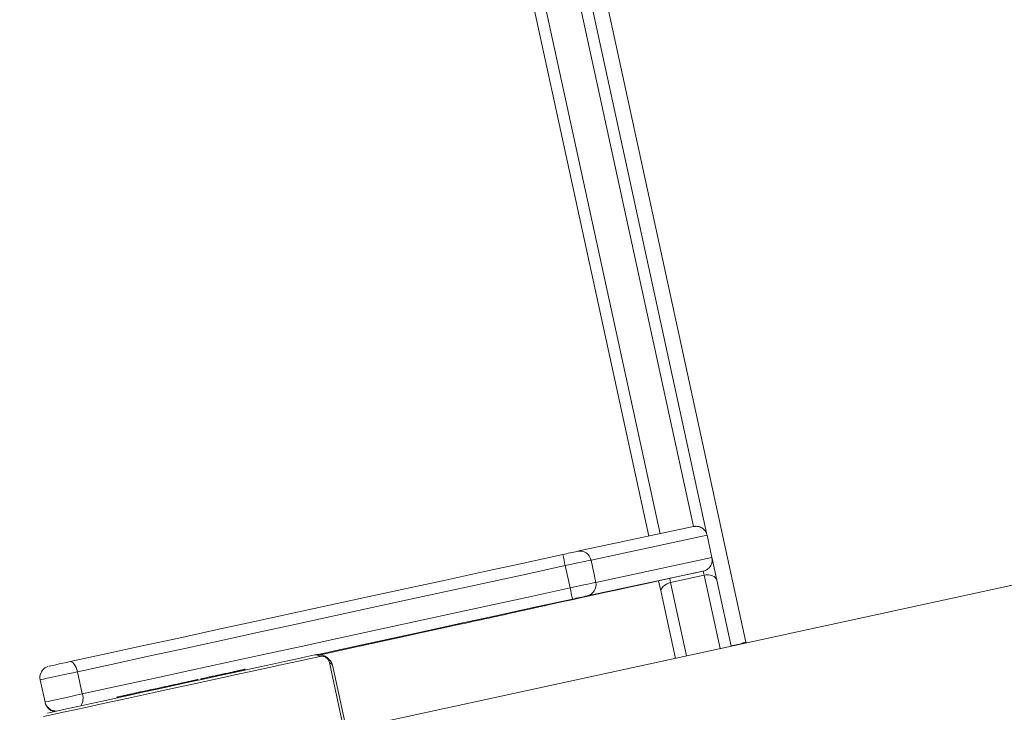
# Model space of a CAD drawing. Header units: inches. Extents: x -433 to 341, y -109 to 237.
# Tile 323 of 335: x 91.559 to 91.818, y 19.509 to 19.691. Entities that reach past the tile are written whole.
import ezdxf

# ---------------------------------------------------------------- set-up
doc = ezdxf.new("R2010")
doc.units = ezdxf.units.IN
doc.header["$MEASUREMENT"] = 0
doc.layers.add('1_projektowane', color=7, linetype='Continuous', lineweight=5)
doc.layers.add('urzadzenie', color=7, linetype='Continuous', lineweight=5)

# ---------------------------------------------------------------- blocks, each defined once
blk = doc.blocks.new('ddddd')
at = {"layer": 'urzadzenie', "color": 7, "linetype": 'Continuous'}
for p, q in [((74.41774992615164, -7.187365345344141), (74.41774992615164, -7.82936534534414)), ((72.78735590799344, -7.725865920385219), (74.41752831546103, -7.725865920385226)), ((74.41752831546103, -7.725786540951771), (74.41768086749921, -7.725786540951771)), ((74.41752831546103, -7.725865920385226), (74.41752831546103, -7.725786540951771)), ((74.41768086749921, -7.725865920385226), (74.41752831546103, -7.725865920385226)), ((74.41768086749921, -7.725786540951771), (74.41768086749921, -7.729865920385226)), ((74.04305447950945, -7.729865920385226), (74.38764600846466, -7.729865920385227)), ((74.38788685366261, -7.729851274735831), (74.38776028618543, -7.761074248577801)), ((74.38788699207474, -7.729834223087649), (74.38788685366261, -7.729851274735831)), ((74.39388685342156, -7.729851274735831), (74.38788685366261, -7.729851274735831)), ((74.39388699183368, -7.729834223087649), (74.38788699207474, -7.729834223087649)), ((74.39376028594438, -7.761074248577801), (74.39388685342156, -7.729851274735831)), ((74.39388685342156, -7.729851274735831), (74.39388699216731, -7.729834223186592)), ((74.39410921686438, -7.729865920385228), (74.39993821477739, -7.729865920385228)), ((74.39993821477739, -7.729865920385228), (74.41774992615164, -7.729865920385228)), ((74.3848868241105, -7.732865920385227), (74.04112370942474, -7.732865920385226)), ((74.38476034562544, -7.76406694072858), (74.38488691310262, -7.73284396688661)), ((74.39688691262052, -7.73284396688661), (74.39676034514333, -7.764066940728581)), ((74.39800928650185, -7.732865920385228), (74.3968871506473, -7.732865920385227)), ((74.39800928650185, -7.741865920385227), (74.39800928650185, -7.732865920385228)), ((74.41774992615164, -7.732865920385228), (74.39800928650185, -7.732865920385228)), ((74.04112370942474, -7.741865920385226), (74.38485034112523, -7.741865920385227)), ((74.39688844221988, -7.741865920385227), (74.39800928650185, -7.741865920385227)), ((74.39800928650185, -7.741865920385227), (74.41774992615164, -7.741865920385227)), ((74.38483818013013, -7.744865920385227), (74.04305447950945, -7.744865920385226)), ((74.39993821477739, -7.744865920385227), (74.39688870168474, -7.744865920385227)), ((74.41774992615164, -7.744865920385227), (74.39993821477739, -7.744865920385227)), ((74.38776028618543, -7.761074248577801), (74.39376028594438, -7.761074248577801)), ((74.39375844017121, -7.768016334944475), (74.38775844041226, -7.768016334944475)), ((74.39690167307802, -7.777358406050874), (74.3969007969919, -7.777285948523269)), ((74.3969058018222, -7.777173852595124), (74.39690167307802, -7.777358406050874)), ((74.47394429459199, -7.834055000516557), (74.39946153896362, -7.834055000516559)), ((74.40070316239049, -7.833365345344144), (74.4727031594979, -7.833365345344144)), ((74.39669882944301, -7.856085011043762), (74.39646484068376, -7.856085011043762)), ((74.3965018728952, -7.856323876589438), (74.39669880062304, -7.856323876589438)), ((74.39650171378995, -7.857538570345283), (74.39669866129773, -7.857538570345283)), ((74.39650306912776, -7.860093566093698), (74.39650211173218, -7.859102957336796)), ((74.39650211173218, -7.859102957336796), (74.39669849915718, -7.859102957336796)), ((74.39650208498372, -7.861153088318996), (74.39650306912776, -7.860093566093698)), ((74.39650208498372, -7.861153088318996), (74.39669831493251, -7.861153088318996)), ((74.39650306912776, -7.860093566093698), (74.3966984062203, -7.860093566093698)), ((74.39643713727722, -7.864018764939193), (74.39669810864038, -7.864018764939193)), ((74.39650171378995, -7.862671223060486), (74.39669819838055, -7.862671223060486)), ((74.39650186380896, -7.863795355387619), (74.39669812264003, -7.863795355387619)), ((74.39650424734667, -7.86419721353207), (74.3965042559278, -7.864018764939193)), ((74.39650427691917, -7.864769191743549), (74.39650424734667, -7.86419721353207)), ((74.39650424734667, -7.86419721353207), (74.39669809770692, -7.86419721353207)), ((74.3965006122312, -7.866380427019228), (74.3965006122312, -7.866367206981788)), ((74.3965006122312, -7.866367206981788), (74.39669798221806, -7.866367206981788)), ((74.3965006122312, -7.866380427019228), (74.39669798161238, -7.866380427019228)), ((74.396501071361, -7.864769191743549), (74.39669806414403, -7.864769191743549)), ((74.396501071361, -7.867993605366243), (74.39669791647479, -7.867993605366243)), ((74.39650212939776, -7.869086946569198), (74.39669788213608, -7.869086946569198)), ((74.39650476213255, -7.868852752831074), (74.3966978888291, -7.868852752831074)), ((74.39650482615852, -7.8688511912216), (74.39669788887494, -7.8688511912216)), ((74.39650499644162, -7.868841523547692), (74.39669788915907, -7.868841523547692)), ((74.39650171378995, -7.870537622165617), (74.39669784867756, -7.870537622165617)), ((74.39650187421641, -7.871728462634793), (74.3966978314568, -7.871728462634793)), ((74.39650167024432, -7.873687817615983), (74.39669782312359, -7.873687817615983)), ((74.39650263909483, -7.876644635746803), (74.39669785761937, -7.876644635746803)), ((74.39650424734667, -7.877243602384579), (74.39650428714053, -7.876644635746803)), ((74.39650425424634, -7.877430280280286), (74.39650424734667, -7.877243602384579)), ((74.39650424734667, -7.877243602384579), (74.39669787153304, -7.877243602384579)), ((74.39650284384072, -7.877430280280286), (74.39669787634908, -7.877430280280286)), ((74.39650167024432, -7.881754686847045), (74.3966980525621, -7.881754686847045)), ((74.3965021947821, -7.884711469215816), (74.39669824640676, -7.884711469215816)), ((74.3965006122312, -7.887138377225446), (74.3965006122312, -7.887125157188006)), ((74.3965006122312, -7.887125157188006), (74.39669845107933, -7.887125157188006)), ((74.3965006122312, -7.887138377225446), (74.39669845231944, -7.887138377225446)), ((74.396501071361, -7.885527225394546), (74.3966983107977, -7.885527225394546)), ((74.396501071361, -7.888751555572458), (74.39669861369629, -7.888751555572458)), ((74.39650429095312, -7.889281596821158), (74.39669867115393, -7.889281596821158)), ((74.39650444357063, -7.890418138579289), (74.3966988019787, -7.890418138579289)), ((74.39650465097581, -7.890635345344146), (74.39669882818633, -7.890635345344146)), ((74.38774992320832, -7.899358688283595), (74.39374992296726, -7.899358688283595)), ((74.3937517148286, -7.909365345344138), (74.38775171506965, -7.909365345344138)), ((74.39396432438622, -7.909365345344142), (74.3937517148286, -7.909365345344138))]:
    blk.add_line(p, q, dxfattribs=at)
at = {"layer": 'urzadzenie', "color": 7, "linetype": 'Continuous', "flags": 128}
for points in [[(74.41752831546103, -7.725865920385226), (74.41757773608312, -7.726646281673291), (74.41768086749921, -7.72722301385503)], [(74.39993821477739, -7.729865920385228), (74.3995618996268, -7.729923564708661), (74.39920004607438, -7.730094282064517), (74.39886655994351, -7.730371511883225), (74.39857425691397, -7.730744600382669), (74.39833437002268, -7.731199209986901), (74.39815611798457, -7.731717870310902), (74.3980463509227, -7.732280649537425), (74.39800928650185, -7.732865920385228)], [(74.39688721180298, -7.732910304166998), (74.3968871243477, -7.73286168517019), (74.39688691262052, -7.73284396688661)], [(74.39688811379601, -7.736259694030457), (74.39688806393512, -7.735533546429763), (74.39688797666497, -7.734852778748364), (74.39688785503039, -7.734241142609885), (74.39688770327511, -7.733719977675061), (74.39688752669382, -7.733307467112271), (74.39688733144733, -7.73301800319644), (74.39688721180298, -7.732910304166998)], [(74.39690147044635, -7.777363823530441), (74.39690026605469, -7.777141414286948), (74.39689907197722, -7.776543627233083), (74.39689789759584, -7.775575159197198), (74.3968967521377, -7.774243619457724), (74.3968956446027, -7.772559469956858), (74.39689458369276, -7.770535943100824), (74.39689357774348, -7.76818893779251), (74.39689263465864, -7.765536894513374), (74.39689176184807, -7.762600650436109), (74.39689096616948, -7.759403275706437), (74.3968902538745, -7.755969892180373), (74.3968896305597, -7.752327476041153), (74.39688910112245, -7.748504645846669), (74.39688866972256, -7.744531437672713), (74.39688833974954, -7.740439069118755), (74.39688811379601, -7.736259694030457)], [(74.39800928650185, -7.741865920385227), (74.39804602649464, -7.742451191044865), (74.39815555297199, -7.743013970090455), (74.3983336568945, -7.743532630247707), (74.3985734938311, -7.743987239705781), (74.39886584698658, -7.744360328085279), (74.39919948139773, -7.744637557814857), (74.39956157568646, -7.744808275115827), (74.39993821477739, -7.744865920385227)], [(74.38776028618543, -7.761074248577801), (74.38775992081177, -7.761286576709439), (74.38775957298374, -7.761734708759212), (74.3877592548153, -7.762403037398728), (74.38775897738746, -7.763268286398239), (74.38775875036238, -7.764300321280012), (74.38775858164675, -7.765463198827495), (74.38775847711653, -7.766716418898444), (74.38775844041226, -7.768016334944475)], [(74.39375844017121, -7.768016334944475), (74.39375847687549, -7.766716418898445), (74.3937585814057, -7.765463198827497), (74.39375875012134, -7.764300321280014), (74.39375897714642, -7.763268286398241), (74.39375925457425, -7.762403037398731), (74.39375957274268, -7.761734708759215), (74.39375992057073, -7.761286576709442), (74.39376028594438, -7.761074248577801)], [(74.3847506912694, -7.900647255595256), (74.38475192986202, -7.891046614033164), (74.38475307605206, -7.881304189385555), (74.38475412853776, -7.87143104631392), (74.3847550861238, -7.86143839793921), (74.38475594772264, -7.851337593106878), (74.38475671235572, -7.841140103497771), (74.38475737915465, -7.830857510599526), (74.38475794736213, -7.820501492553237), (74.38475841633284, -7.810083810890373), (74.38475878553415, -7.799616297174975), (74.38475905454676, -7.789110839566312), (74.38475922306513, -7.778579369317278), (74.38475929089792, -7.768033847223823)], [(74.38775844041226, -7.768016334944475), (74.38775837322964, -7.778460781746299), (74.38775820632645, -7.788891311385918), (74.38775793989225, -7.799296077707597), (74.38775757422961, -7.8096632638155), (74.38775710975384, -7.819981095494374), (74.38775654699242, -7.830237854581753), (74.38775588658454, -7.840421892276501), (74.38775512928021, -7.850521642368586), (74.38775427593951, -7.86052563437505), (74.38775332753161, -7.870422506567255), (74.38775228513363, -7.880201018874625), (74.38775114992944, -7.889850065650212), (74.38774992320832, -7.899358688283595)], [(74.39374992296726, -7.899358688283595), (74.39375114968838, -7.889850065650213), (74.39375228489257, -7.880201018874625), (74.39375332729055, -7.870422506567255), (74.39375427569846, -7.86052563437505), (74.39375512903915, -7.850521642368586), (74.39375588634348, -7.840421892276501), (74.39375654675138, -7.830237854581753), (74.39375710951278, -7.819981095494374), (74.39375757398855, -7.8096632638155), (74.3937579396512, -7.799296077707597), (74.39375820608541, -7.788891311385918), (74.3937583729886, -7.778460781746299), (74.39375844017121, -7.768016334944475)], [(74.39675929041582, -7.768033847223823), (74.39675922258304, -7.778579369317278), (74.39675905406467, -7.789110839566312), (74.39675878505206, -7.799616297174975), (74.39675841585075, -7.810083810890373), (74.39675794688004, -7.820501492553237), (74.39675737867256, -7.830857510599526), (74.3967570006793, -7.836880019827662)], [(74.39690167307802, -7.777358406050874), (74.39690164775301, -7.777360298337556), (74.3969016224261, -7.777361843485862), (74.3969015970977, -7.777363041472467), (74.39690157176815, -7.777363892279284), (74.39690154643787, -7.777364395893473), (74.39690152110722, -7.77736455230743), (74.39690149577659, -7.777364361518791), (74.39690147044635, -7.777363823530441)], [(74.39690698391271, -7.777177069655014), (74.39690644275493, -7.77717250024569), (74.3969058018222, -7.777173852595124)], [(74.3969517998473, -7.799912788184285), (74.3969515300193, -7.798786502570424), (74.3969512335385, -7.797746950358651), (74.39695091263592, -7.796801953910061), (74.3969505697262, -7.795958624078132), (74.3969502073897, -7.795223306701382), (74.39694982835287, -7.794601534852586), (74.39694943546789, -7.794097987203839), (74.3969490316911, -7.793716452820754)], [(74.39695844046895, -7.835972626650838), (74.3969581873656, -7.834328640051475), (74.39695673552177, -7.82539915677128), (74.3969551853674, -7.816677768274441), (74.39695353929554, -7.808177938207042), (74.3969517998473, -7.799912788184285)], [(74.39930060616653, -7.833621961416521), (74.39992988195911, -7.833442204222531), (74.40071024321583, -7.833365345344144)], [(74.39670316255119, -7.909365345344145), (74.39670225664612, -7.906923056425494), (74.39670141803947, -7.90419800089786), (74.39670065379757, -7.901213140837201), (74.39669997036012, -7.897993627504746), (74.39669937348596, -7.89456658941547), (74.39669886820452, -7.890960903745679), (74.39669845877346, -7.887206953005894), (74.39669814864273, -7.883336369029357), (74.3966979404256, -7.879381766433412), (74.39669783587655, -7.875376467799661), (74.39669783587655, -7.871354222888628), (74.3966979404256, -7.867348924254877), (74.39669814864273, -7.863394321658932), (74.39669845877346, -7.859523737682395), (74.39669886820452, -7.855769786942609), (74.39669937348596, -7.85216410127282), (74.3966999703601, -7.848737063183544), (74.39670065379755, -7.845517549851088), (74.39670141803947, -7.84253268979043), (74.39670225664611, -7.839807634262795), (74.39670316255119, -7.837365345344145)], [(74.39671024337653, -7.837365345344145), (74.39678710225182, -7.83658498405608), (74.3969902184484, -7.835895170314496)], [(74.3973925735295, -7.836123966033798), (74.39739163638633, -7.838650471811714), (74.39739076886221, -7.841469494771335), (74.39738997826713, -7.844557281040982), (74.39738927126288, -7.847887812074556), (74.39738865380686, -7.851433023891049), (74.39738813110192, -7.855163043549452), (74.39738770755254, -7.859046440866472), (74.39738738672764, -7.863050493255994), (74.39738717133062, -7.867141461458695), (74.39738706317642, -7.871284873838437), (74.39738706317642, -7.875445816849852), (74.39738717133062, -7.879589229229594), (74.39738738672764, -7.883680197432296), (74.39738770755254, -7.887684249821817), (74.39738813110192, -7.891567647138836), (74.39738865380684, -7.89529766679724), (74.39738927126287, -7.898842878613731), (74.39738997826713, -7.902173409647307), (74.39739076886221, -7.905261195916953), (74.39739163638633, -7.908080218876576), (74.39739257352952, -7.91060672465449)], [(74.3847506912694, -7.900647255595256), (74.38480818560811, -7.900395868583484), (74.38497875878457, -7.900154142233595), (74.38525585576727, -7.899931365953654), (74.38562882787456, -7.899736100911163), (74.38608334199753, -7.899575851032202), (74.38660193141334, -7.899456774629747), (74.38716466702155, -7.899383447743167), (74.38774992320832, -7.899358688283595)], [(74.38774992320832, -7.899358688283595), (74.38774976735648, -7.901028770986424), (74.38774973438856, -7.902783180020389), (74.38774982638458, -7.904511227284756), (74.38775003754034, -7.906103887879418), (74.38775035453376, -7.90746067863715), (74.38775075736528, -7.908495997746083), (74.3877512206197, -7.909144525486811), (74.38775171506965, -7.909365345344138)], [(74.3937517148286, -7.909365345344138), (74.39375122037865, -7.909144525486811), (74.39375075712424, -7.908495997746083), (74.3937503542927, -7.90746067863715), (74.3937500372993, -7.906103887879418), (74.39374982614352, -7.904511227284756), (74.39374973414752, -7.902783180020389), (74.39374976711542, -7.901028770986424), (74.39374992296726, -7.899358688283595)], [(74.38475171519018, -7.906365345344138), (74.38475143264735, -7.906239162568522), (74.38475116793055, -7.905868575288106), (74.3847509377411, -7.905276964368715), (74.384750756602, -7.904501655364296), (74.38475063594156, -7.903591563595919), (74.38475058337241, -7.902604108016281), (74.38475060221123, -7.901601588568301), (74.3847506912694, -7.900647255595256)]]:
    blk.add_lwpolyline(points, dxfattribs=at)
at = {"layer": 'urzadzenie', "color": 7, "linetype": 'Continuous'}
for centre, radius, start, end in [((74.39389049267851, -7.732847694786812), 0.002996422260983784, 0.07128267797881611, 90.06958769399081), ((74.38775662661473, -7.76407052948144), 0.002996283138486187, 89.93002062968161, 179.9313748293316), ((74.39376392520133, -7.764070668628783), 0.002996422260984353, 0.07128267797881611, 90.06958769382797), ((78.47248335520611, -7.767137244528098), 4.08772416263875, 179.9569649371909, 180.0125672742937), ((78.48448333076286, -7.767137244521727), 4.08772413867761, 179.956964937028, 180.0125672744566), ((74.38700832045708, -7.896376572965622), 0.1283624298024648, 89.66517498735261, 91.0039268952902), ((74.39450826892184, -7.896644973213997), 0.1286308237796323, 88.99728065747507, 90.33399666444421), ((71.83068359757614, -7.791970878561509), 2.566266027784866, 359.9610274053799, 0.3302960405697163), ((74.4007465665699, -7.834905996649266), 0.001541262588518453, 91.61374521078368, 146.4858979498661), ((74.39824309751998, -7.83740843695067), 0.001540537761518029, 123.5108932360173, 178.3971251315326), ((74.39428334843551, -7.902522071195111), 0.003208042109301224, 41.10923766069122, 99.57145954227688), ((74.38775171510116, -7.906365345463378), 0.002999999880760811, 202.2654089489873, 269.9999993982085), ((74.39375171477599, -7.906365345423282), 0.002999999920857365, 270.0000010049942, 349.5812305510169), ((74.39396432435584, -7.90636534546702), 0.002999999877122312, 270.000000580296, 335.8841495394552)]:
    blk.add_arc(centre, radius, start, end, dxfattribs=at)
for points, knots in [([(74.38788687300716, -7.729870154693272), (74.38772559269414, -7.729863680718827), (74.3872688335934, -7.729845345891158), (74.3865883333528, -7.730095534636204), (74.38594603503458, -7.73050924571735), (74.38549347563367, -7.730991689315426), (74.3851957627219, -7.731474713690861), (74.38502023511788, -7.731915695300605), (74.38493223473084, -7.732282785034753), (74.38489792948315, -7.732547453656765), (74.38488911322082, -7.732708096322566), (74.38488755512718, -7.732774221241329), (74.38488725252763, -7.732793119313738), (74.38488709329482, -7.732806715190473), (74.38488698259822, -7.732820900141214), (74.3848869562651, -7.732827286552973), (74.3848869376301, -7.732831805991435)], [0, 0, 0, 0, 0.09865023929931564, 0.2793855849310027, 0.4325452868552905, 0.5660917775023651, 0.6817864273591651, 0.7792040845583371, 0.8567160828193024, 0.9123084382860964, 0.9448086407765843, 0.9525483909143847, 0.9578024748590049, 0.9639062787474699, 0.9744577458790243, 1, 1, 1, 1]), ([(74.39688720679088, -7.732925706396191), (74.39688718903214, -7.732907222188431), (74.39688712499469, -7.732840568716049), (74.39688714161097, -7.732841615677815), (74.3968869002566, -7.732807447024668), (74.39688668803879, -7.732789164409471), (74.396886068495, -7.732755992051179), (74.39687979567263, -7.732562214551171), (74.39681449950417, -7.732040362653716), (74.3965163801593, -7.73128863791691), (74.39592688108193, -7.730575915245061), (74.39519288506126, -7.730094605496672), (74.39448544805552, -7.729840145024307), (74.39403559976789, -7.729862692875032), (74.39388671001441, -7.729870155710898)], [0, 0, 0, 0, 0.03188003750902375, 0.1149584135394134, 0.1266940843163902, 0.1340500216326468, 0.1401320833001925, 0.1512617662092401, 0.2430995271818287, 0.431071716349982, 0.593603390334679, 0.7501736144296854, 0.9173130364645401, 0.9999999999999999, 0.9999999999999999, 0.9999999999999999, 0.9999999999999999]), ([(74.39670316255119, -7.837365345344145), (74.39671833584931, -7.837095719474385), (74.39675009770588, -7.836531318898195), (74.3970230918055, -7.835724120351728), (74.39741262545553, -7.835060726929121), (74.39781527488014, -7.834577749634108), (74.39828960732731, -7.834152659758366), (74.39884045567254, -7.833805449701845), (74.3996776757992, -7.833448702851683), (74.40028339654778, -7.833399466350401), (74.40070316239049, -7.833365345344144)], [0, 0, 0, 0, 0.1431008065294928, 0.2995490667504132, 0.4053792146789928, 0.4896584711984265, 0.5746221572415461, 0.6831315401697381, 0.7804094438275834, 1, 1, 1, 1]), ([(74.39946153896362, -7.834055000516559), (74.39925331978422, -7.834069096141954), (74.39896356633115, -7.834088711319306), (74.398514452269, -7.834274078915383), (74.39822276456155, -7.834454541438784), (74.39796674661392, -7.834682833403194), (74.39775160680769, -7.83494277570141), (74.39754544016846, -7.835301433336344), (74.39741402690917, -7.835716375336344), (74.39739976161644, -7.83598740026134), (74.3973925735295, -7.836123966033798)], [0, 0, 0, 0, 0.2449958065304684, 0.3409310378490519, 0.4376394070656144, 0.5085807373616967, 0.5795476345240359, 0.6755983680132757, 0.8365384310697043, 1, 1, 1, 1]), ([(74.39650171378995, -7.857538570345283), (74.3965017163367, -7.857399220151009), (74.3965017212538, -7.857130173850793), (74.39650176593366, -7.856684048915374), (74.39650183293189, -7.856458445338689), (74.3965018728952, -7.856323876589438)], [0, 0, 0, 0, 0.3024325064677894, 0.5839126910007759, 1, 1, 1, 1]), ([(74.3965018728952, -7.856323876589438), (74.39650189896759, -7.856269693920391), (74.39650195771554, -7.856147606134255), (74.39650203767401, -7.856080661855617), (74.39650208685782, -7.856091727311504), (74.39650209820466, -7.85609428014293)], [0, 0, 0, 0, 0.3803581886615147, 0.8570469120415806, 1, 1, 1, 1]), ([(74.39650211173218, -7.859102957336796), (74.3965020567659, -7.859040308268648), (74.39650194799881, -7.858916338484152), (74.39650182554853, -7.858619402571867), (74.39650175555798, -7.858270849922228), (74.39650171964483, -7.857928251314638), (74.39650171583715, -7.857674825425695), (74.39650171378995, -7.857538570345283)], [0, 0, 0, 0, 0.2669382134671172, 0.5282165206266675, 0.6686670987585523, 0.821858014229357, 0.9999999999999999, 0.9999999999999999, 0.9999999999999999, 0.9999999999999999]), ([(74.39650171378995, -7.862671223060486), (74.39650171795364, -7.862471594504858), (74.39650172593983, -7.862088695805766), (74.39650181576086, -7.861627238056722), (74.3965019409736, -7.861327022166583), (74.39650203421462, -7.861214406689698), (74.39650208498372, -7.861153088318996)], [0, 0, 0, 0, 0.2720777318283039, 0.5218602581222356, 0.7396561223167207, 1, 1, 1, 1]), ([(74.39650186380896, -7.863795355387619), (74.39650183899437, -7.863720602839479), (74.39650178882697, -7.863569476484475), (74.39650172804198, -7.863185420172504), (74.3965017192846, -7.862869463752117), (74.39650171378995, -7.862671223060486)], [0, 0, 0, 0, 0.2672170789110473, 0.5402296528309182, 1, 1, 1, 1]), ([(74.39650207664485, -7.864005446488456), (74.39650205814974, -7.864008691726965), (74.39650198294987, -7.864021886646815), (74.3965019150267, -7.863892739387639), (74.39650186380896, -7.863795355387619)], [0, 0, 0, 0, 0.2459460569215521, 1, 1, 1, 1]), ([(74.3965006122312, -7.866367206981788), (74.39650062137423, -7.866129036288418), (74.39650063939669, -7.865659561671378), (74.3965007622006, -7.8651405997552), (74.39650091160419, -7.864825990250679), (74.39650101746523, -7.864788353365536), (74.396501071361, -7.864769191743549)], [0, 0, 0, 0, 0.2822600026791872, 0.5563820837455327, 0.7741460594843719, 1, 1, 1, 1]), ([(74.396501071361, -7.867993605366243), (74.39650100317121, -7.867962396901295), (74.39650086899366, -7.86790098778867), (74.39650071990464, -7.867470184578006), (74.39650062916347, -7.866944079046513), (74.39650061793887, -7.866570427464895), (74.3965006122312, -7.866380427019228)], [0, 0, 0, 0, 0.2836123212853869, 0.5580659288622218, 0.7752781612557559, 1, 1, 1, 1]), ([(74.39650171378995, -7.870537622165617), (74.39650172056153, -7.870313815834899), (74.39650173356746, -7.869883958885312), (74.39650184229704, -7.869400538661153), (74.39650198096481, -7.869130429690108), (74.39650207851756, -7.869101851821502), (74.39650212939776, -7.869086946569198)], [0, 0, 0, 0, 0.2884731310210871, 0.5540601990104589, 0.7674128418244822, 1, 1, 1, 1]), ([(74.3965045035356, -7.869086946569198), (74.39650453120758, -7.869028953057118), (74.39650460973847, -7.868864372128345), (74.39650470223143, -7.868857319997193), (74.39650476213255, -7.868852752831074)], [0, 0, 0, 0, 0.3523707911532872, 0.9999999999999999, 0.9999999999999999, 0.9999999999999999, 0.9999999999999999]), ([(74.39650476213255, -7.868852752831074), (74.39650477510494, -7.868852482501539), (74.39650479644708, -7.868852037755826), (74.3965048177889, -7.868851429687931), (74.39650482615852, -7.868851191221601)], [0, 0, 0, 0, 0.607829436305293, 1, 1, 1, 1]), ([(74.39650482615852, -7.868851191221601), (74.39650484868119, -7.868847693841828), (74.39650490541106, -7.868838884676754), (74.39650496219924, -7.868840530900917), (74.39650499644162, -7.868841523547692)], [0, 0, 0, 0, 0.3970160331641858, 1, 1, 1, 1]), ([(74.39650167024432, -7.873687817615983), (74.39650167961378, -7.873263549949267), (74.39650169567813, -7.872536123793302), (74.39650182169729, -7.871966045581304), (74.39650187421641, -7.871728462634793)], [0, 0, 0, 0, 0.5832449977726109, 1, 1, 1, 1]), ([(74.39650187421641, -7.871728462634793), (74.39650184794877, -7.871646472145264), (74.39650179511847, -7.871481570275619), (74.39650172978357, -7.871077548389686), (74.39650171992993, -7.870744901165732), (74.39650171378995, -7.870537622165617)], [0, 0, 0, 0, 0.2715057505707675, 0.5460609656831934, 0.9999999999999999, 0.9999999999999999, 0.9999999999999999, 0.9999999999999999]), ([(74.39650263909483, -7.876644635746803), (74.39650253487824, -7.87662524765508), (74.39650233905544, -7.87658881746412), (74.39650207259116, -7.876247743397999), (74.39650185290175, -7.875665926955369), (74.3965016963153, -7.874779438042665), (74.39650167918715, -7.87406226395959), (74.39650167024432, -7.873687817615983)], [0, 0, 0, 0, 0.216381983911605, 0.4065813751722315, 0.5802028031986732, 0.7808181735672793, 1, 1, 1, 1]), ([(74.39650167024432, -7.881754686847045), (74.39650168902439, -7.881089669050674), (74.39650172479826, -7.879822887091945), (74.39650202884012, -7.87837760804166), (74.39650242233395, -7.877561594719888), (74.39650269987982, -7.877475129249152), (74.39650284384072, -7.877430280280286)], [0, 0, 0, 0, 0.2956183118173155, 0.5631186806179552, 0.7733930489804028, 1, 1, 1, 1]), ([(74.3965021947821, -7.884711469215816), (74.39650215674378, -7.884701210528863), (74.3965020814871, -7.884680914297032), (74.3965019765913, -7.884509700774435), (74.39650188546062, -7.884246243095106), (74.39650177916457, -7.883750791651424), (74.39650168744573, -7.882903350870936), (74.39650167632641, -7.882160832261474), (74.39650167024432, -7.881754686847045)], [0, 0, 0, 0, 0.1038876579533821, 0.2055358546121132, 0.310853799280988, 0.4242980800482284, 0.6851005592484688, 1, 1, 1, 1]), ([(74.3965045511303, -7.885527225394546), (74.39650453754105, -7.88550481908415), (74.39650447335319, -7.885398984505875), (74.39650437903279, -7.885153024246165), (74.39650433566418, -7.884842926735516), (74.39650431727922, -7.884711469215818)], [0, 0, 0, 0, 0.1339868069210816, 0.632876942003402, 1, 1, 1, 1]), ([(74.3965006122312, -7.887125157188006), (74.39650062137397, -7.886886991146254), (74.39650063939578, -7.886417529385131), (74.39650076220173, -7.885898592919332), (74.39650091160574, -7.885584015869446), (74.39650101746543, -7.885546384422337), (74.396501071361, -7.885527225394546)], [0, 0, 0, 0, 0.2822600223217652, 0.5563777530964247, 0.7741417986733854, 1, 1, 1, 1]), ([(74.396501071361, -7.888751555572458), (74.3965010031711, -7.888720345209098), (74.39650086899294, -7.888658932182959), (74.39650071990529, -7.888228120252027), (74.39650062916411, -7.887702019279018), (74.39650061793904, -7.88732837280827), (74.3965006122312, -7.887138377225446)], [0, 0, 0, 0, 0.2836137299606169, 0.5580703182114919, 0.7752830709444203, 1, 1, 1, 1]), ([(74.39650429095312, -7.889281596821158), (74.39650429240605, -7.889120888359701), (74.39650429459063, -7.888879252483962), (74.39650432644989, -7.888668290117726), (74.39650433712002, -7.888597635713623)], [0, 0, 0, 0, 0.6650852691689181, 1, 1, 1, 1]), ([(74.39650444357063, -7.890418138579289), (74.39650441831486, -7.890343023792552), (74.39650436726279, -7.890191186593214), (74.39650430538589, -7.88980264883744), (74.39650429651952, -7.889482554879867), (74.39650429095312, -7.889281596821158)], [0, 0, 0, 0, 0.2670725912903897, 0.5398611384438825, 1, 1, 1, 1]), ([(74.39650465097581, -7.890635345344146), (74.39650460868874, -7.89062478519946), (74.39650453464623, -7.890606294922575), (74.39650447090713, -7.890474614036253), (74.39650444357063, -7.890418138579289)], [0, 0, 0, 0, 0.5711187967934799, 0.9999999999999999, 0.9999999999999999, 0.9999999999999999, 0.9999999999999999]), ([(74.38476383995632, -7.906622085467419), (74.38476572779, -7.906646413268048), (74.38477591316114, -7.906777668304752), (74.38482493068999, -7.907078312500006), (74.38492244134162, -7.907339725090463), (74.38498229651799, -7.907500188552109)], [0, 0, 0, 0, 0.08076396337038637, 0.4357433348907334, 1, 1, 1, 1])]:
    blk.add_open_spline(points, degree=3, knots=knots, dxfattribs=at)

msp = doc.modelspace()

# ---------------------------------------------------------------- block references
at = {"layer": '1_projektowane', "rotation": 282.26876524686}
msp.add_blockref('ddddd', (83.48572953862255, 93.8871082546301), dxfattribs=at)

doc.saveas('drawing.dxf')
